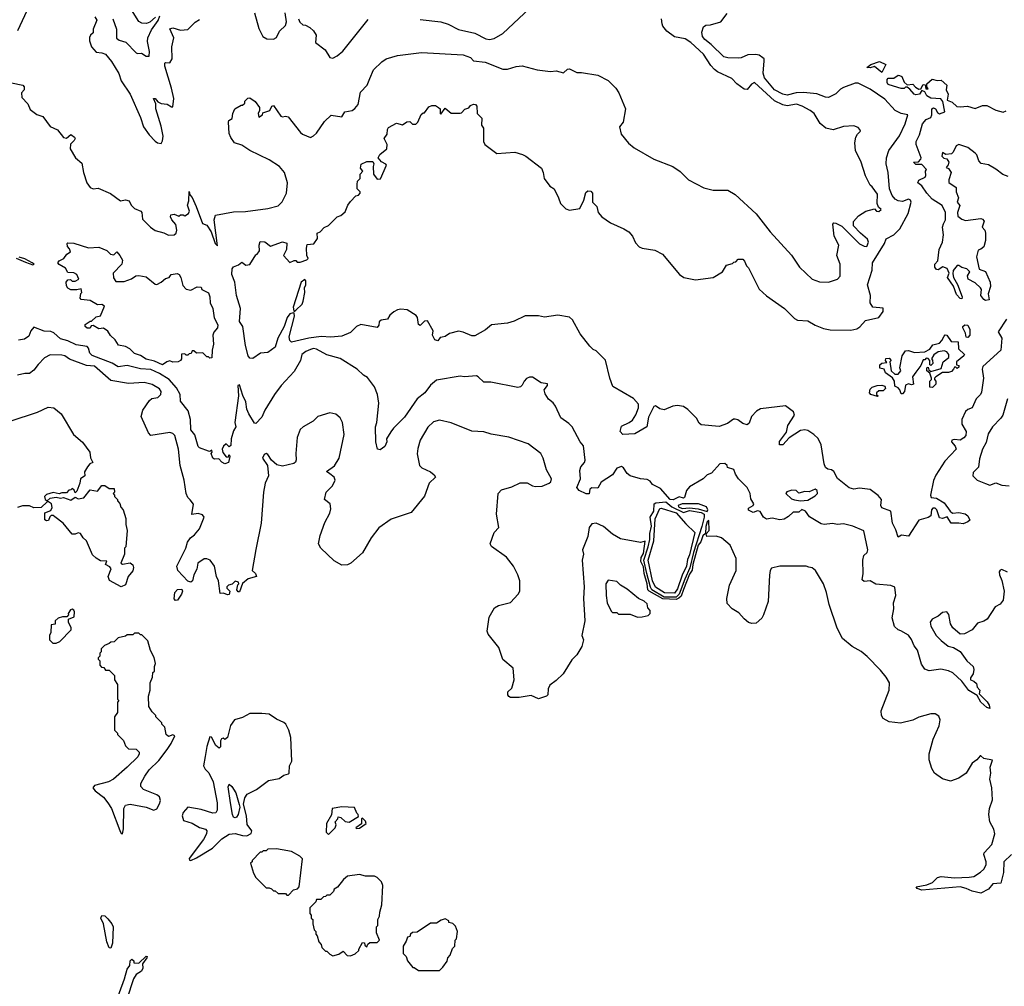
# Model space of a CAD drawing. Extents: x 2239805 to 2396427, y 665731 to 772158.
# Tile 299 of 326: x 2339409 to 2346062, y 748253 to 754789. Entities that reach past the tile are written whole.
import ezdxf

# ---------------------------------------------------------------- set-up
doc = ezdxf.new("R2010")
doc.units = 0

msp = doc.modelspace()

# ---------------------------------------------------------------- linework, layer by layer
at = {"layer": '0CON05XD'}
for points in [[(2339397.5, 754715), (2339476.5, 754885)], [(2340328, 754805), (2340287.9, 754772.1), (2340266.8, 754763.2), (2340235, 754765.2), (2340215, 754775.9), (2340154, 754874)], [(2342115, 754790.8), (2342254.3, 754774.3), (2342305, 754759.2), (2342375, 754722.2), (2342485, 754698), (2342558.3, 754658.3), (2342585, 754653.8), (2342615, 754662.5), (2342673.8, 754695), (2342855, 754864)], [(2339917.7, 754807.7), (2339930, 754785), (2339906.7, 754725), (2339905, 754700), (2339887, 754683), (2339881.7, 754668.3), (2339881.2, 754645), (2339894.1, 754604.1), (2339925, 754568), (2339965.4, 754565.4), (2339990, 754555), (2340030.6, 754505), (2340080, 754425), (2340094.5, 754375), (2340156, 754286), (2340226.5, 754126.5), (2340245.5, 754065), (2340285, 754010), (2340325, 753967.5), (2340340, 753955), (2340365, 753952.5), (2340375, 753970), (2340377.9, 754002.1), (2340365, 754068.8), (2340330, 754185), (2340329.5, 754219.5), (2340314, 754256), (2340325, 754256.2), (2340343.3, 754233.3), (2340365, 754221.2), (2340405, 754218), (2340435, 754200), (2340445, 754200), (2340450.8, 754255), (2340435.8, 754325.8), (2340390, 754475), (2340390, 754495), (2340395, 754500), (2340425, 754497.5), (2340440, 754525), (2340438, 754605), (2340451.2, 754665), (2340423.9, 754726.1), (2340445, 754733.8), (2340495, 754717.5), (2340545, 754722.5), (2340595, 754772.5), (2340625, 754790)], [(2340265, 754542), (2340285, 754542.5), (2340286.3, 754573.7), (2340272.3, 754642.3), (2340275.2, 754665), (2340299.5, 754720.5), (2340345, 754782.5), (2340355.8, 754815.8)], [(2340996.7, 754835), (2341025, 754730), (2341052.5, 754675), (2341078.3, 754658.3), (2341125, 754657.5), (2341145, 754667.5), (2341165, 754710), (2341205, 754750), (2341212.5, 754775), (2341203.3, 754835)], [(2345434.1, 753555.9), (2345428.5, 753568.5), (2345415, 753575.6), (2345375, 753558.9), (2345345, 753562.9), (2345324.6, 753575), (2345305, 753599.4), (2345287.1, 753645), (2345277.1, 753755), (2345264.6, 753815), (2345266.4, 753855), (2345282.2, 753905), (2345355, 754002.5), (2345391.9, 754085), (2345410, 754145), (2345365, 754154), (2345325, 754175.7), (2345255, 754250.5), (2345155, 754318.6), (2345075, 754358.8), (2345055, 754358.8), (2344975, 754329.2), (2344955, 754318), (2344925, 754287.5), (2344875, 754263.3), (2344855, 754263.8), (2344796.6, 754286.6), (2344705.5, 754295.5), (2344655, 754293.8), (2344595, 754278.7), (2344565.8, 754284.2), (2344509.2, 754315), (2344442.7, 754395), (2344432.7, 754427.3), (2344439.4, 754509.4), (2344438.8, 754525), (2344431.7, 754531.7), (2344405, 754548.6), (2344383.6, 754553.6), (2344328.6, 754551.4), (2344285, 754530.9), (2344265, 754528.5), (2344195, 754530), (2344166.8, 754536.8), (2344081.7, 754621.7), (2344038, 754655), (2344024, 754675), (2344018, 754705), (2344029.2, 754740.8), (2344045, 754750.6), (2344076.6, 754753.4), (2344146.2, 754775), (2344189.5, 754830.5)], [(2340038.5, 754795), (2340063.5, 754725), (2340064.4, 754664.4), (2340081.2, 754651.2), (2340126.9, 754636.9), (2340195.7, 754565.7), (2340205, 754560), (2340231.7, 754561.7), (2340265, 754542)], [(2341293.3, 754795), (2341301.7, 754771.7), (2341323, 754753), (2341341.7, 754751.7), (2341370, 754735), (2341393.6, 754713.6), (2341412.5, 754685), (2341407.5, 754635), (2341473.8, 754585), (2341505, 754532.5), (2341525, 754527.5), (2341555, 754543.3), (2341593.9, 754576.1), (2341765, 754790)], [(2344913.8, 753326.2), (2344903.8, 753406.2), (2344910, 753415), (2344925, 753414), (2344965, 753392.9), (2345084.2, 753274.2), (2345115, 753257.1), (2345134.4, 753255.6), (2345144.4, 753285), (2345138.6, 753305), (2345090, 753345), (2345044.2, 753394.2), (2345042.5, 753425), (2345078.3, 753461.7), (2345126.1, 753493.9), (2345185, 753510), (2345200, 753495), (2345215, 753492.5), (2345230, 753505), (2345211.7, 753521.7), (2345202.5, 753545), (2345205, 753610), (2345169.3, 753659.3), (2345155, 753670), (2345123.6, 753733.6), (2345096.2, 753825), (2345056.7, 753905), (2345053.3, 753955), (2345060, 753995), (2345070, 754015), (2345090, 754035), (2345087, 754047), (2345075, 754060), (2345045, 754070), (2344975, 754067.5), (2344905, 754043.8), (2344855.9, 754055.9), (2344817.9, 754087.9), (2344776.7, 754155), (2344750, 754175), (2344696, 754205), (2344657.7, 754217.7), (2344595, 754206.2), (2344565, 754212.9), (2344510.5, 754240.5), (2344375, 754363.3), (2344355, 754353.3), (2344325, 754317.5), (2344305, 754320), (2344256.2, 754355), (2344220.9, 754390.9), (2344125, 754435.8), (2344105, 754450.8), (2344079.4, 754479.4), (2344030.8, 754555), (2343945, 754635.5), (2343905, 754659.4), (2343835, 754673.1), (2343781.5, 754711.5), (2343755.8, 754745), (2343750.9, 754760.9), (2343746, 754795)], [(2339355, 754362.5), (2339430, 754345), (2339440, 754335), (2339440, 754315), (2339422.5, 754295), (2339423, 754263), (2339465, 754220), (2339480.7, 754180.7), (2339525, 754148.8), (2339565, 754133.3), (2339615, 754067.5), (2339663.9, 754043.9), (2339705, 753992.5), (2339725, 753987.5), (2339755, 754012.5), (2339780, 753995), (2339783.3, 753985), (2339778.3, 753971.7), (2339753.6, 753946.4), (2339751.2, 753915), (2339787.5, 753855), (2339829.5, 753819.5), (2339840, 753755), (2339862.5, 753685), (2339886.7, 753655), (2339905, 753644.2), (2339939.3, 753649.3), (2340023.6, 753613.6), (2340090, 753565), (2340125, 753570), (2340150, 753565), (2340162.5, 753535), (2340185, 753512.5), (2340228.8, 753495), (2340235.8, 753485), (2340240.3, 753440.3), (2340294, 753385), (2340325, 753363.5), (2340383.3, 753346.7), (2340415, 753331.1), (2340452.5, 753335), (2340467.1, 753345), (2340470.6, 753365), (2340464.1, 753404.1), (2340437.5, 753435), (2340427.5, 753455), (2340430.7, 753469.3), (2340453, 753473), (2340485, 753460), (2340495, 753470), (2340515, 753470), (2340525, 753462.5), (2340550.7, 753479.3), (2340556.2, 753495), (2340543.3, 753535), (2340553.1, 753565), (2340555, 753626.7), (2340560, 753605), (2340575.6, 753585.6), (2340602.9, 753525), (2340645, 753410), (2340675, 753400), (2340703.6, 753353.6), (2340730, 753275), (2340745, 753260), (2340723.1, 753435), (2340733.1, 753466.9), (2340855, 753490), (2340935, 753491.2), (2341085, 753511.2), (2341155, 753530.8), (2341183.4, 753556.6), (2341212.9, 753615), (2341219.4, 753685), (2341199.2, 753755), (2341163.8, 753795), (2341095, 753841.2), (2340965, 753903.3), (2340911.2, 753941.2), (2340861.2, 753955), (2340835, 753992.5), (2340825, 754020), (2340820, 754095), (2340822.5, 754107.5), (2340845, 754120), (2340850, 754155), (2340863.6, 754186.4), (2340905, 754210), (2340915, 754210), (2340930, 754225), (2340931.7, 754238.3), (2340951.7, 754258.3), (2340965, 754260), (2341000, 754235), (2341030, 754195), (2341030, 754175), (2341020, 754155), (2341025, 754130), (2341050, 754145), (2341051.7, 754158.3), (2341100, 754175), (2341112.5, 754205), (2341125, 754207.5), (2341175, 754137.5), (2341185, 754132.5), (2341205, 754137.5), (2341223, 754133), (2341307, 754027), (2341320, 754015), (2341375, 753992.5), (2341395, 754002.5), (2341415, 754022.5), (2341469.5, 754100.5), (2341515, 754142.5), (2341587, 754133), (2341607.5, 754165), (2341655, 754175.8), (2341675, 754188), (2341695.7, 754215), (2341712.1, 754297.9), (2341758, 754345), (2341775, 754390), (2341801.2, 754448.8), (2341856.1, 754503.9), (2341885, 754523.3), (2341962.9, 754547.1), (2342125, 754566.9), (2342405, 754550.8), (2342455, 754532.5), (2342475, 754510), (2342555, 754502.5), (2342675, 754453.8), (2342706.1, 754453.9), (2342765, 754472.5), (2342805, 754477.5), (2342905, 754450), (2342995, 754437.5), (2343035, 754442.5), (2343085, 754430), (2343110, 754455), (2343125, 754457.5), (2343175, 754432.5), (2343205, 754432.5), (2343315, 754413.3), (2343385, 754377.5), (2343437.5, 754325), (2343457.5, 754295), (2343502.5, 754185), (2343487.5, 754095), (2343463.3, 754065), (2343474, 754015), (2343522.8, 753952.8), (2343562.3, 753922.3), (2343695, 753845.6), (2343822.5, 753795), (2343871.7, 753761.7), (2343927.5, 753705), (2344032.3, 753652.3), (2344095, 753636.7), (2344195, 753636.7), (2344245, 753606.7), (2344385, 753476.7), (2344481.2, 753355), (2344625, 753196.7), (2344678.8, 753115), (2344765, 753033.8), (2344813, 753017), (2344875, 753013.8), (2344935, 753033.8), (2344953.8, 753055), (2344953.9, 753135), (2344930, 753195), (2344944.2, 753265), (2344913.8, 753326.2)], [(2345235, 754432.5), (2345185, 754472.5), (2345155, 754463.8), (2345132.5, 754465), (2345160, 754485), (2345220, 754505), (2345262.5, 754485), (2345235, 754432.5)], [(2346088.3, 753728.3), (2346051.7, 753741.7), (2346005, 753778), (2345955, 753806.7), (2345906.4, 753816.4), (2345890, 753835), (2345876.7, 753875), (2345865, 753886.7), (2345816.7, 753925), (2345755, 753944), (2345736.2, 753935), (2345716.6, 753893.4), (2345705, 753882), (2345667, 753877), (2345645, 753890), (2345640, 753865), (2345653, 753853), (2345675, 753847.5), (2345686.7, 753825), (2345683.6, 753806.4), (2345670, 753790), (2345685, 753782.5), (2345703.3, 753755), (2345687.5, 753705), (2345688.3, 753688.3), (2345736.2, 753655), (2345736.2, 753625), (2345752.5, 753585), (2345743.3, 753555), (2345763, 753533), (2345746.2, 753485), (2345749.3, 753459.3), (2345775, 753440), (2345800.7, 753430.7), (2345903.6, 753443.6), (2345915, 753440), (2345925.8, 753425.8), (2345912.5, 753385), (2345930, 753365), (2345936.1, 753346.1), (2345936.2, 753295), (2345925, 753253.3), (2345905, 753236.7), (2345885, 753230), (2345873.8, 753185), (2345893, 753103), (2345936.4, 753086.4), (2345966.2, 753015), (2345970, 752985), (2345953.3, 752935), (2345960, 752895), (2345935, 752890), (2345925, 752897.5), (2345903.3, 752925), (2345907.5, 752965), (2345902.5, 752975), (2345865, 753010), (2345817.5, 753035), (2345813, 753057), (2345830, 753085), (2345810, 753105), (2345775, 753112.5), (2345755, 753127.5), (2345743, 753127), (2345718, 753092), (2345715, 753070), (2345720, 753045), (2345747.3, 752997.3), (2345776.7, 752915), (2345775, 752902.5), (2345765, 752903.3), (2345740.3, 752930.3), (2345718.1, 752988.1), (2345678.8, 753045), (2345690, 753075), (2345675.8, 753105.8), (2345647, 753117), (2345615, 753097.5), (2345605, 753100), (2345592.5, 753115), (2345592.5, 753135), (2345612.5, 753157.5), (2345622.9, 753235), (2345645.8, 753285), (2345650.8, 753335), (2345644, 753385), (2345650.5, 753409.5), (2345666.2, 753435), (2345664.2, 753484.2), (2345643, 753533), (2345575, 753576.2), (2345538.8, 753615), (2345505.9, 753665.9), (2345478.8, 753685), (2345485, 753703.3), (2345527.5, 753725), (2345532.5, 753735), (2345530, 753765), (2345537.5, 753775), (2345505, 753810), (2345465, 753810), (2345450, 753825), (2345481.7, 753828.3), (2345497.5, 753845), (2345500, 753855), (2345467.5, 753945), (2345466.7, 753965), (2345488.8, 754011.2), (2345510, 754085), (2345535, 754113.3), (2345565, 754127.5), (2345573.6, 754146.4), (2345573.8, 754185), (2345585, 754192.5), (2345597.5, 754185), (2345610.7, 754160.7), (2345625, 754152.5), (2345660, 754165), (2345646.7, 754235), (2345633.8, 754253.8), (2345565, 754258.8), (2345540, 754275), (2345525, 754300), (2345505, 754310), (2345490, 754285), (2345465, 754280.8), (2345453.8, 754285), (2345425, 754320), (2345405, 754332.5), (2345395, 754332.5), (2345385, 754323.3), (2345365, 754323.8), (2345285, 754348.8), (2345275, 754353.8), (2345271.2, 754365), (2345270, 754385), (2345277.5, 754392.5), (2345316.1, 754393.9), (2345345, 754413.3), (2345355, 754412), (2345370, 754405), (2345385.9, 754365.9), (2345405, 754347.5), (2345445, 754353.3), (2345462, 754332), (2345485, 754320), (2345498.3, 754321.7), (2345515, 754350), (2345528.3, 754348.3), (2345531.7, 754321.7), (2345548.3, 754321.7), (2345540, 754335), (2345540, 754355), (2345575, 754387.5), (2345608.3, 754378.3), (2345635, 754380), (2345673.3, 754345), (2345670, 754315), (2345683.3, 754285), (2345677.5, 754245), (2345710.7, 754230.7), (2345742.3, 754202.3), (2345765, 754198.8), (2345813.9, 754203.9), (2345865, 754187.5), (2345915, 754207.5), (2345945, 754207.5), (2346005, 754176.7), (2346055, 754163.8), (2346075, 754172.5)], [(2346076.7, 752763.3), (2346021.4, 752678.6), (2346045.4, 752635.4), (2346039.2, 752555), (2345917.1, 752445), (2345912.5, 752425), (2345922.9, 752365), (2345908.6, 752271.4), (2345900.6, 752255), (2345871.5, 752225), (2345845.3, 752164.7), (2345815, 752152.9), (2345799.9, 752140.1), (2345774.8, 752085.2), (2345775.5, 752055), (2345804.5, 752005), (2345802, 751978), (2345788.8, 751961.2), (2345765, 751946.9), (2345725, 751950), (2345708, 751945), (2345705.8, 751935), (2345731.2, 751905), (2345736.7, 751885), (2345661.2, 751805), (2345600.9, 751709.1), (2345585, 751672.5), (2345564.3, 751575), (2345569.3, 751559.3), (2345605, 751553.3), (2345655, 751522), (2345696.1, 751466.1), (2345713, 751453), (2345755, 751456.2), (2345797.3, 751447.3), (2345816.7, 751435), (2345830, 751405), (2345816.4, 751393.6), (2345785, 751381.2), (2345755, 751383.8), (2345704.3, 751384.3), (2345676.4, 751426.4), (2345645, 751416.7), (2345625, 751420), (2345606, 751475), (2345595, 751485.8), (2345580, 751485), (2345570, 751475), (2345565.8, 751434.2), (2345547.3, 751422.7), (2345485, 751404), (2345415, 751296.7), (2345367, 751303), (2345345, 751290), (2345329.5, 751339.5), (2345306.7, 751385), (2345296.7, 751465), (2345235, 751487.5), (2345228.8, 751505), (2345233.3, 751545), (2345211.2, 751571.2), (2345155, 751612), (2345085, 751620.8), (2345045, 751613.8), (2345015, 751622.5), (2344935, 751686.7), (2344911.2, 751735), (2344895, 751745.7), (2344869.2, 751749.2), (2344855, 751760), (2344845.8, 751785), (2344825.7, 751915), (2344805, 751956), (2344775, 751984.2), (2344735, 752011.2), (2344715, 752016.2), (2344685, 752011.2), (2344608, 751962), (2344565, 751914), (2344544.2, 751914.2), (2344544.1, 751935.9), (2344590.7, 751999.3), (2344600.8, 752045), (2344644.2, 752115), (2344637.2, 752137.2), (2344585, 752178.1), (2344415, 752158), (2344388.7, 752141.3), (2344353.6, 752106.4), (2344338.3, 752061.7), (2344325, 752050), (2344295, 752058), (2344262.8, 752082.8), (2344245, 752088.9), (2344233, 752087), (2344192.4, 752057.6), (2344135, 752038), (2344015, 752050), (2344000.9, 752060.9), (2343982, 752095), (2343925, 752154), (2343895, 752174.2), (2343855, 752180.6), (2343822.5, 752175), (2343765, 752152), (2343735, 752158), (2343705, 752177.5), (2343695, 752172.5), (2343657.9, 752102.1), (2343646.2, 752035), (2343565, 751988.8), (2343485, 751983.3), (2343467.5, 752005), (2343475, 752040), (2343527.5, 752065), (2343549.5, 752080.5), (2343572.7, 752117.3), (2343590, 752165), (2343589.7, 752189.7), (2343557.1, 752227.1), (2343418.3, 752308.3), (2343397.1, 752365), (2343366.7, 752486.7), (2343305, 752550), (2343285, 752558.8), (2343260.9, 752580.9), (2343197.5, 752665), (2343145, 752758.8), (2343125, 752777.1), (2343045, 752790.6), (2342955, 752778), (2342915, 752787.1), (2342825, 752786.4), (2342749.7, 752750.3), (2342705, 752736.5), (2342597.5, 752725), (2342557.2, 752692.8), (2342485, 752651.2), (2342465, 752651.2), (2342407, 752677), (2342375, 752682), (2342312.7, 752667.3), (2342285, 752646.7), (2342265, 752642.5), (2342250.7, 752639.3), (2342235, 752617.5), (2342215, 752623.3), (2342198.8, 752655), (2342202.5, 752685), (2342165, 752752.5), (2342145, 752750), (2342115, 752721.2), (2342105, 752727.5), (2342098, 752775), (2342088.1, 752788.1), (2342026.9, 752826.9), (2341985, 752830.5), (2341962.6, 752827.4), (2341936.4, 752813.6), (2341909.4, 752790.6), (2341895, 752763.8), (2341851.7, 752758.3), (2341837.5, 752745), (2341836.4, 752723.6), (2341825, 752707.5), (2341715, 752728.8), (2341685, 752713.8), (2341645, 752674.4), (2341585, 752650), (2341512.4, 752642.4), (2341445.8, 752645.8), (2341363.5, 752636.5), (2341245, 752607.5), (2341235, 752620), (2341231.2, 752645), (2341266.9, 752785), (2341263.6, 752803.6), (2341257, 752807), (2341235, 752800.8), (2341215.8, 752775), (2341195.5, 752714.5), (2341154.5, 752635.5), (2341135.4, 752574.6), (2341085, 752538.8), (2341036.4, 752533.6), (2340985, 752498.8), (2340965, 752501.2), (2340954.3, 752515), (2340934.5, 752585), (2340918.1, 752715), (2340895, 752747.5), (2340900.9, 752835), (2340874.7, 752925), (2340863.3, 753013.3), (2340843.8, 753065), (2340846.2, 753105), (2340855, 753116.7), (2340888.8, 753131.2), (2340910.7, 753149.3), (2340938.3, 753128.3), (2340965, 753132.5), (2341005, 753200), (2341015, 753202.5), (2341030, 753225), (2341027.5, 753265), (2341035, 753290), (2341065, 753286.7), (2341105, 753256.7), (2341185, 753286.2), (2341215, 753277.5), (2341211.2, 753235), (2341192.5, 753195), (2341235, 753147.5), (2341265, 753160), (2341275, 753160), (2341285, 753150), (2341305, 753150), (2341350, 753165), (2341357.5, 753175), (2341350, 753195), (2341346.7, 753245), (2341351.7, 753268.3), (2341396.4, 753273.6), (2341421.7, 753308.3), (2341420, 753345), (2341440, 753355), (2341466.4, 753383.6), (2341495, 753397.5), (2341553.9, 753456.1), (2341580, 753465), (2341609.3, 753490.7), (2341627.5, 753535), (2341645, 753560), (2341681.7, 753598.3), (2341698.3, 753601.7), (2341710, 753615), (2341710, 753625), (2341690, 753645), (2341690, 753675), (2341693, 753697), (2341710, 753715), (2341710, 753745), (2341727.5, 753765), (2341712.5, 753785), (2341717, 753813), (2341755, 753830), (2341795, 753830), (2341802.5, 753815), (2341797.5, 753795), (2341800, 753745), (2341825, 753710), (2341848.3, 753711.7), (2341887.5, 753805), (2341883, 753813), (2341855, 753827.5), (2341832.5, 753855), (2341843.6, 753876.4), (2341890, 753915), (2341892.5, 753945), (2341872.5, 753985), (2341892.5, 754015), (2341893.6, 754046.4), (2341900.7, 754059.3), (2341955, 754090), (2341995, 754077.5), (2342025, 754097.5), (2342045, 754100), (2342063, 754083), (2342087, 754083), (2342100, 754095), (2342121.7, 754148.3), (2342135, 754160), (2342145, 754160), (2342175, 754200), (2342195, 754207.5), (2342219.3, 754209.3), (2342240, 754195), (2342250, 754185), (2342250, 754155), (2342255, 754150), (2342285, 754190), (2342325, 754157.5), (2342385, 754157.5), (2342395, 754160), (2342416.4, 754183.6), (2342445, 754192.5), (2342455, 754207.5), (2342475, 754216.7), (2342490, 754215), (2342497.5, 754205), (2342500, 754155), (2342533, 754123), (2342530, 754075), (2342542.5, 754055), (2342543.3, 753965), (2342553.3, 753945), (2342632.5, 753885), (2342755, 753892.2), (2342807.6, 753877.6), (2342828.8, 753865), (2342934.2, 753784.2), (2342946.7, 753755), (2342952.5, 753715), (2342992.3, 753662.3), (2343020, 753645), (2343051.2, 753585), (2343064.2, 753545), (2343099.7, 753509.7), (2343125, 753500), (2343195, 753512.5), (2343221.7, 753568.3), (2343235, 753620), (2343248.3, 753631.7), (2343268.3, 753628.3), (2343280, 753615), (2343280, 753555), (2343310, 753525), (2343317.5, 753485), (2343342.5, 753455), (2343402.5, 753415), (2343492.5, 753375), (2343525, 753353.3), (2343550, 753325), (2343569.7, 753279.7), (2343595, 753253.8), (2343615, 753244), (2343700.5, 753230.5), (2343753.6, 753203.6), (2343866.7, 753065), (2343897.5, 753045), (2343975, 753030), (2344095, 753046.7), (2344157.5, 753085), (2344185, 753130), (2344225, 753140), (2344235, 753150), (2344248.3, 753151.7), (2344265, 753170), (2344295, 753170), (2344307, 753157), (2344320, 753125), (2344335, 753110), (2344405, 752967.5), (2344455, 752922.5), (2344577.5, 752835), (2344645, 752767.5), (2344665, 752757.5), (2344735, 752753.3), (2344785, 752724), (2344841.7, 752701.7), (2344885, 752692.5), (2345025, 752690), (2345065, 752698.8), (2345087, 752713), (2345125.6, 752754.4), (2345215, 752775.8), (2345243.8, 752815), (2345245, 752837.5), (2345174.1, 752844.1), (2345156.2, 752875), (2345159.2, 752925), (2345138.1, 752995), (2345169.4, 753095), (2345171.2, 753145), (2345252, 753275), (2345265, 753306.7), (2345316.8, 753333.2), (2345356, 753375), (2345412, 753478), (2345434.1, 753555.9)], [(2340375, 752454.3), (2340320, 752480), (2340265, 752494.6), (2340225, 752519.2), (2340185, 752532.5), (2340153.1, 752563.1), (2340125, 752578.8), (2340077.7, 752587.7), (2340053.8, 752625), (2340022.7, 752652.7), (2340005, 752683.3), (2339975, 752702.5), (2339945, 752697.5), (2339905, 752720), (2339891.7, 752718.3), (2339885, 752702.5), (2339865, 752702.5), (2339852.5, 752715), (2339851.7, 752728.3), (2339885, 752750), (2339895, 752750), (2339925, 752780), (2339955, 752787.5), (2339981.7, 752851.7), (2339965, 752862.5), (2339935, 752860), (2339885, 752890), (2339825, 752897.5), (2339817.5, 752905), (2339823, 752937), (2339830, 752945), (2339825, 752970), (2339795, 752962.5), (2339755, 752962.5), (2339733.6, 752973.6), (2339725, 752990), (2339723.8, 753015), (2339735, 753030), (2339751.7, 753031.7), (2339765, 753020), (2339785, 753020), (2339810, 753035), (2339796.1, 753066.1), (2339775, 753076.7), (2339735, 753080), (2339718, 753108), (2339675, 753133.8), (2339667.5, 753145), (2339675, 753157.5), (2339706.7, 753173.3), (2339727, 753203), (2339751.7, 753218.3), (2339745, 753240), (2339732.5, 753255), (2339730, 753275), (2339735, 753280), (2339775, 753276.7), (2339873.6, 753246.4), (2339945, 753251.2), (2339998.3, 753228.3), (2340023, 753203), (2340045, 753200), (2340065, 753220), (2340086.7, 753195), (2340103, 753163), (2340100, 753135), (2340040, 753075), (2340043, 753043), (2340058.3, 753018.3), (2340115, 753017.5), (2340165, 753036.7), (2340195, 753056.2), (2340215, 753058.8), (2340265, 753050), (2340325, 753000), (2340335, 752997.5), (2340365, 753013.3), (2340395, 753040), (2340420, 753045), (2340433.3, 753066.7), (2340473.6, 753073.6), (2340486.7, 753065), (2340498.8, 753045), (2340511.7, 752991.7), (2340535, 752967.5), (2340565, 752960), (2340608.3, 752981.7), (2340635, 752980), (2340640, 752965), (2340685, 752942.5), (2340694.2, 752915), (2340697.5, 752875), (2340715, 752836.7), (2340722.8, 752772.8), (2340747.8, 752725), (2340745, 752706.2), (2340720.8, 752675), (2340714, 752655), (2340720, 752595), (2340710, 752555), (2340708.3, 752501.7), (2340695, 752500), (2340685, 752510), (2340675, 752510), (2340647, 752537), (2340603.6, 752533.6), (2340585, 752550), (2340575, 752550), (2340568.3, 752531.7), (2340555, 752530), (2340545, 752520), (2340535, 752520), (2340525, 752530), (2340501.7, 752528.3), (2340502.5, 752495), (2340496.4, 752483.6), (2340480, 752475), (2340443.9, 752473.9), (2340425, 752482.5), (2340403.9, 752476.1), (2340375, 752454.3)], [(2339386.4, 753176.4), (2339449.1, 753149.1), (2339498.3, 753131.7), (2339506.7, 753135), (2339493.3, 753145), (2339445, 753171.4), (2339405, 753182.5)], [(2341265, 752816.7), (2341275, 752823.8), (2341317.5, 752865), (2341325.8, 752885), (2341336.2, 752945), (2341333.3, 752975), (2341343, 752997), (2341343, 753023), (2341335, 753032.5), (2341311.2, 753015), (2341256.9, 752845), (2341261.2, 752821.2), (2341265, 752816.7)], [(2345793.8, 750636.2), (2345764.6, 750634.6), (2345715, 750678), (2345698.1, 750705), (2345687, 750767), (2345674.1, 750784.1), (2345645, 750780), (2345615, 750755.6), (2345575.7, 750735), (2345562.5, 750715), (2345565, 750687.5), (2345601.2, 750625), (2345635, 750591.2), (2345684.1, 750554.1), (2345720, 750545), (2345765, 750517.5), (2345810, 750455), (2345852.5, 750415), (2345857.5, 750395), (2345852.5, 750365), (2345835, 750340), (2345833.3, 750325), (2345857, 750317), (2345875, 750300), (2345880, 750275), (2345897.5, 750255), (2345891.7, 750231.7), (2345947.3, 750177.3), (2345961.2, 750155), (2345965, 750132.5), (2345945, 750138.8), (2345904.1, 750174.1), (2345880, 750220), (2345822.3, 750252.3), (2345775.9, 750315.9), (2345715, 750373.3), (2345685, 750386.7), (2345633, 750397), (2345555, 750386.2), (2345525, 750396.7), (2345502.2, 750432.2), (2345475.8, 750525), (2345454, 750555), (2345435, 750597.5), (2345415, 750626.7), (2345362.5, 750657.5), (2345345, 750663.8), (2345320, 750685), (2345304, 750745), (2345316, 750805), (2345314, 750845), (2345330, 750895), (2345321.7, 750951.7), (2345295, 750964.2), (2345195, 750971.9), (2345155, 750994), (2345115, 750991.2), (2345102.5, 751002.5), (2345108.6, 751045), (2345106, 751135), (2345114.1, 751165.9), (2345135, 751186.7), (2345140.8, 751205), (2345113, 751333), (2345040, 751365), (2344975, 751380), (2344935, 751375.6), (2344901.7, 751381.7), (2344845, 751375.7), (2344825, 751379.2), (2344747, 751427), (2344720, 751465), (2344695, 751477.5), (2344675, 751460), (2344635, 751460), (2344605, 751430), (2344575, 751411.2), (2344545, 751406.7), (2344495, 751417.5), (2344455, 751412.5), (2344436.1, 751426.1), (2344412.7, 751462.7), (2344395, 751468), (2344365, 751456.7), (2344335, 751472.5), (2344334.2, 751485.8), (2344365, 751503.3), (2344370, 751515), (2344349.3, 751549.3), (2344344.5, 751585), (2344325.8, 751625.8), (2344266.2, 751685), (2344246.7, 751715), (2344235, 751747.5), (2344191.7, 751761.7), (2344190, 751775), (2344173, 751787), (2344140, 751785), (2344085, 751722.5), (2344055, 751712.5), (2344026.6, 751683.4), (2343935, 751630.8), (2343915.5, 751605), (2343902, 751558), (2343895, 751554), (2343865, 751563.3), (2343825, 751541.8), (2343804.6, 751544.6), (2343738.6, 751618.6), (2343686.4, 751646.4), (2343669.4, 751669.4), (2343649.7, 751679.7), (2343605, 751684.4), (2343533.3, 751705), (2343515, 751720), (2343489.4, 751759.4), (2343475, 751768), (2343445, 751757.5), (2343415, 751712), (2343337.6, 751662.4), (2343315, 751620.8), (2343275, 751623.3), (2343261.4, 751615), (2343256.5, 751583.5), (2343237, 751583), (2343190, 751605), (2343174.6, 751625), (2343199.5, 751685), (2343195, 751740), (2343200.6, 751765), (2343225.2, 751794.8), (2343230.1, 751809.9), (2343218.3, 751908.3), (2343196.7, 751935), (2343142.5, 752035), (2343119.3, 752059.3), (2343065, 752097.5), (2343030, 752175), (2343015, 752197.5), (2342983.6, 752223.6), (2342959.3, 752259.3), (2342953.6, 752286.4), (2342976.7, 752315), (2342975, 752327.5), (2342934, 752334), (2342875, 752372), (2342855, 752372), (2342835, 752362.5), (2342817.5, 752345), (2342805, 752316.7), (2342793.9, 752306.1), (2342775, 752302), (2342593, 752337), (2342545, 752338.8), (2342507.5, 752375), (2342495, 752380), (2342415, 752373.8), (2342385, 752378.8), (2342225, 752352), (2342185, 752318), (2342148, 752265), (2342095.7, 752224.3), (2342008.8, 752101.2), (2341934.1, 752025.9), (2341918, 752002), (2341887.5, 751955), (2341890, 751935), (2341876.8, 751903.2), (2341845, 751880), (2341827.5, 751885), (2341816.7, 751935), (2341813.3, 752035), (2341823.3, 752065), (2341836.7, 752195), (2341826.7, 752255), (2341806.1, 752306.1), (2341759.5, 752369.5), (2341732.5, 752385), (2341690, 752425), (2341575, 752498), (2341485, 752522.5), (2341415, 752562.2), (2341395, 752564.5), (2341375, 752558.5), (2341342.9, 752545), (2341315.6, 752525), (2341305.8, 752485), (2341265, 752409.2), (2341175.5, 752314.5), (2341130.8, 752255), (2341065, 752148), (2341045, 752101.2), (2341005, 752057.5), (2340995, 752060), (2340956.7, 752125), (2340943.8, 752155), (2340936.7, 752205), (2340917.7, 752247.7), (2340895, 752320), (2340882.5, 752315), (2340888.8, 752245), (2340863.3, 752065), (2340870, 752035), (2340855, 752010), (2340837.5, 751955), (2340835, 751910), (2340825, 751900), (2340805, 751920), (2340787.5, 751905), (2340777.5, 751885), (2340781.7, 751861.7), (2340805, 751832.5), (2340818.3, 751831.7), (2340825, 751850), (2340830, 751835), (2340820, 751795), (2340795, 751786.7), (2340775, 751796.7), (2340755, 751820), (2340725, 751817.5), (2340714.1, 751824.1), (2340702.5, 751855), (2340710, 751865), (2340708.3, 751878.3), (2340695, 751870), (2340685, 751872.5), (2340625, 751893.8), (2340615, 751903.3), (2340592.6, 751982.6), (2340565.4, 752015.4), (2340563.8, 752085), (2340547.5, 752145), (2340495, 752210), (2340494.2, 752255), (2340468.7, 752298.7), (2340419.5, 752355), (2340355, 752396.5), (2340295, 752423.3), (2340225, 752428.2), (2340135, 752451.3), (2340075, 752441.4), (2340033.6, 752466.4), (2339898.4, 752518.4), (2339882.8, 752535), (2339875, 752568), (2339865, 752579.5), (2339791.3, 752591.3), (2339735, 752618.4), (2339685, 752630.5), (2339640.6, 752670.6), (2339619.8, 752679.8), (2339575, 752681.9), (2339505, 752708.8), (2339484.2, 752685), (2339471.7, 752648.3), (2339440.9, 752629.1), (2339402, 752622)], [(2345815, 752640), (2345805, 752642.5), (2345800, 752670), (2345781.2, 752705), (2345781.2, 752715), (2345795, 752725.5), (2345815, 752722.5), (2345830, 752695), (2345830, 752655), (2345815, 752640)], [(2345375, 752260), (2345365, 752260), (2345357, 752287), (2345345, 752300), (2345321.7, 752311.7), (2345320, 752345), (2345306.7, 752366.7), (2345260.7, 752400.7), (2345250, 752425), (2345221.7, 752431.7), (2345222.5, 752455), (2345235, 752467.5), (2345268.3, 752471.7), (2345260, 752485), (2345261.7, 752498.3), (2345285, 752500), (2345297.5, 752485), (2345290, 752475), (2345297.5, 752415), (2345323, 752393), (2345345, 752392.5), (2345362.5, 752415), (2345357.5, 752435), (2345373, 752517), (2345395, 752550), (2345415, 752552.5), (2345455, 752537.5), (2345525, 752542.5), (2345559.3, 752560.7), (2345579.3, 752590.7), (2345625, 752602.5), (2345640.7, 752619.3), (2345655, 752650), (2345663, 752657), (2345675, 752656.7), (2345703.8, 752613.8), (2345750, 752610), (2345752.5, 752562.5), (2345792.5, 752525), (2345790, 752515), (2345740, 752475), (2345740, 752455), (2345755, 752450), (2345755, 752440), (2345745, 752430), (2345735, 752440), (2345725, 752440), (2345720, 752425), (2345705, 752410), (2345685, 752403.3), (2345645, 752402.5), (2345600, 752375), (2345590, 752365), (2345590, 752355), (2345600, 752345), (2345600, 752325), (2345577, 752303), (2345560, 752305), (2345560, 752345), (2345570, 752355), (2345570, 752365), (2345558.3, 752398.3), (2345540, 752415), (2345540, 752435), (2345548.3, 752438.3), (2345551.7, 752421.7), (2345565, 752410), (2345635, 752430), (2345650, 752475), (2345687.5, 752505), (2345686.7, 752525), (2345675, 752542.5), (2345655, 752548.8), (2345615, 752542.5), (2345587, 752523), (2345570, 752495), (2345577, 752487), (2345580, 752465), (2345565, 752450), (2345560, 752455), (2345560, 752485), (2345548.3, 752498.3), (2345535, 752500), (2345525, 752490), (2345515, 752490), (2345498.3, 752451.7), (2345464.1, 752405.9), (2345442.5, 752375), (2345450, 752325), (2345435, 752320), (2345415, 752327.5), (2345395, 752317.5), (2345387.5, 752275), (2345375, 752260)], [(2345554.4, 749824.4), (2345581.9, 749925), (2345622.5, 750015), (2345628, 750055), (2345620.5, 750080.5), (2345595, 750096.7), (2345565, 750096.2), (2345485, 750072), (2345445, 750052.5), (2345361.7, 750031.7), (2345285, 750041.9), (2345244, 750065), (2345232.5, 750085), (2345230, 750115), (2345285.6, 750255), (2345285.9, 750305.9), (2345264.1, 750344.1), (2345225, 750390), (2345135, 750482.5), (2345095, 750517.5), (2345035, 750550), (2344970, 750605), (2344933.3, 750675), (2344878.8, 750835), (2344861.2, 750915), (2344840, 750975), (2344787.5, 751065), (2344763.6, 751083.6), (2344742.5, 751087.5), (2344723.6, 751093.6), (2344545, 751093.8), (2344490.5, 751079.5), (2344480, 751065), (2344476.4, 751033.6), (2344466.2, 750855), (2344436.2, 750765), (2344425, 750743.3), (2344385, 750708.8), (2344356.4, 750706.4), (2344334.1, 750714.1), (2344305, 750737.5), (2344269.5, 750779.5), (2344222.5, 750805), (2344190.5, 750840.5), (2344188, 750875), (2344206.2, 750965), (2344250, 751065), (2344250, 751145), (2344210, 751235), (2344152.5, 751285), (2344115, 751296.7), (2344052.5, 751295), (2344048.3, 751311.7), (2344068, 751335), (2344065, 751402.5), (2344055, 751393.8), (2344045, 751362.5), (2344042.5, 751315), (2344025, 751298.8), (2344011, 751259), (2343995, 751236), (2343957.6, 751105), (2343953.5, 751066.5), (2343935, 751039.1), (2343894.2, 750935.8), (2343878, 750892), (2343863.5, 750876.5), (2343845, 750869.2), (2343755, 750873), (2343663.9, 750923.9), (2343654.6, 750935), (2343650.1, 750975), (2343629.2, 751045), (2343625, 751090.3), (2343606.2, 751125), (2343608.2, 751151.8), (2343625, 751180), (2343635, 751262.5), (2343605, 751253.3), (2343468.3, 751278.3), (2343415, 751310), (2343355, 751362.5), (2343305, 751385.8), (2343275, 751379.2), (2343257.1, 751355), (2343248.6, 751295), (2343212, 751205), (2343218, 751175), (2343210.8, 751135), (2343224, 750955), (2343218, 750875), (2343227.5, 750725), (2343208.8, 750625), (2343220, 750595), (2343208.6, 750551.4), (2343174.4, 750495), (2343139.8, 750460.2), (2343080.9, 750365), (2343035, 750320.5), (2342990.9, 750289.1), (2342981.2, 750265), (2342977.5, 750225), (2342970, 750215), (2342915, 750196.7), (2342865, 750218.8), (2342785, 750206), (2342725, 750206.7), (2342715, 750212.5), (2342707.5, 750225), (2342707.5, 750245), (2342735, 750270), (2342751.2, 750325), (2342744.1, 750404.1), (2342673.4, 750463.4), (2342646.9, 750545), (2342576, 750635), (2342569.2, 750655), (2342581.7, 750748.3), (2342618.7, 750811.3), (2342645, 750828.6), (2342725, 750848), (2342777.5, 750905), (2342788.1, 750925), (2342787.8, 750995), (2342775.5, 751035.5), (2342745.8, 751095), (2342699.2, 751155), (2342597, 751227), (2342588, 751245), (2342615, 751322.5), (2342646.7, 751355), (2342631.2, 751445), (2342641.4, 751585), (2342665, 751609.2), (2342735, 751630.8), (2342791.5, 751658.5), (2342837.6, 751657.6), (2342875, 751636), (2342895, 751632), (2342940, 751635), (2342987.5, 751655), (2342997.5, 751665), (2343002.5, 751685), (2342970, 751745), (2342946.2, 751825), (2342930, 751855), (2342845, 751920), (2342715, 751966.7), (2342595, 751986.7), (2342545, 752003.3), (2342465, 752006.7), (2342323.9, 752063.9), (2342245, 752080), (2342205, 752068.8), (2342167, 752033), (2342115.8, 751945), (2342099.3, 751889.3), (2342094.2, 751854.2), (2342111.2, 751775), (2342127.7, 751757.7), (2342185, 751732), (2342210.9, 751710.9), (2342220, 751695), (2342176.2, 751655), (2342143.6, 751566.4), (2342055, 751457.5), (2341919.3, 751410.7), (2341835, 751352.5), (2341783.3, 751285), (2341726.7, 751185), (2341647.5, 751115), (2341625, 751103.3), (2341585, 751100), (2341535, 751130), (2341445, 751215.8), (2341429.1, 751245), (2341439.3, 751300.7), (2341471.4, 751388.6), (2341505, 751452.5), (2341512.5, 751482.5), (2341507.5, 751515), (2341470, 751545), (2341480, 751595), (2341522.3, 751637.7), (2341540, 751675), (2341533.8, 751695), (2341505, 751717.5), (2341482.5, 751735), (2341537.6, 751772.4), (2341567.5, 751825), (2341602, 751985), (2341591.2, 752065), (2341575, 752097.5), (2341545, 752122.5), (2341505, 752130), (2341425, 752106.7), (2341392.5, 752075), (2341323.9, 752036.1), (2341305, 752017.5), (2341284, 751965), (2341274.2, 751855), (2341277.7, 751812.3), (2341274, 751796), (2341262.7, 751787.3), (2341185, 751770), (2341148, 751778), (2341111.1, 751811.1), (2341085, 751850), (2341075, 751856.7), (2341060.5, 751849.5), (2341050, 751825), (2341083.9, 751773.9), (2341091.2, 751705), (2341068, 751655), (2341056, 751595), (2341040, 751385), (2341004.3, 751205.7), (2340980, 751065), (2341002.5, 751045), (2341010, 751025), (2340952.1, 751007.9), (2340913.8, 750976.2), (2340895, 750920), (2340885, 750920), (2340877.5, 750935), (2340883, 750967), (2340890, 750975), (2340887.5, 750985), (2340865, 750992.5), (2340845, 750972.5), (2340820, 750965), (2340810, 750955), (2340810, 750945), (2340830, 750925), (2340825, 750903.3), (2340815, 750900), (2340785, 750912.5), (2340765, 750910), (2340752, 750995), (2340740, 751025), (2340726.7, 751095), (2340696.7, 751135), (2340674.2, 751144.2), (2340655, 751144.2), (2340614.2, 751115), (2340605.6, 751074.4), (2340586.7, 751035), (2340576.1, 750993.9), (2340565, 750986.7), (2340545, 750992.5), (2340478.8, 751065), (2340471.2, 751095), (2340531.2, 751215), (2340543.9, 751256.1), (2340564.1, 751285.9), (2340590, 751305), (2340625, 751346.7), (2340656, 751425), (2340645, 751441.2), (2340615, 751449.1), (2340573.6, 751443.6), (2340583.6, 751513.6), (2340561.7, 751541.7), (2340545, 751557.5), (2340534, 751585), (2340521.4, 751675), (2340493.6, 751773.6), (2340481.5, 751885), (2340456.6, 751976.6), (2340445, 751990), (2340425, 751998), (2340295, 751977.5), (2340280, 751995), (2340230, 752105), (2340240.5, 752149.5), (2340286.2, 752215), (2340303.3, 752226.7), (2340343.3, 752235), (2340364, 752255), (2340365.8, 752275), (2340355, 752292), (2340305, 752323.3), (2340250, 752335), (2340145, 752328.8), (2340025, 752348.6), (2339915, 752446), (2339861.2, 752451.2), (2339745, 752494), (2339715, 752515.8), (2339695, 752521.2), (2339615, 752522.5), (2339577.7, 752502.3), (2339535, 752456.7), (2339505, 752420), (2339475, 752396.7), (2339445, 752396.2), (2339395, 752384.2)], [(2345205, 752240), (2345160, 752255), (2345152.5, 752265), (2345155, 752290), (2345170, 752305), (2345203.6, 752316.4), (2345235, 752317.5), (2345255, 752310), (2345260, 752295), (2345245, 752280), (2345215, 752280), (2345200, 752265), (2345200, 752255), (2345210, 752245), (2345205, 752240)], [(2346083.3, 752225), (2346052, 752115), (2346040, 752095), (2345983, 752037), (2345952.4, 751987.6), (2345938.8, 751931.2), (2345915.6, 751885), (2345895, 751820), (2345887, 751763), (2345853, 751727), (2345850, 751705), (2345880, 751675), (2345935, 751652.5), (2345965, 751642.5), (2346005, 751657.5), (2346045, 751642.5), (2346095, 751637.5)], [(2339345, 752073.8), (2339530, 752135), (2339600.7, 752169.3), (2339640, 752165), (2339690, 752125), (2339772.5, 751985), (2339833, 751933), (2339882.5, 751865), (2339887.3, 751827.3), (2339902.5, 751795), (2339884.2, 751785.8), (2339866.7, 751765), (2339848.3, 751731.7), (2339850, 751705), (2339820, 751685), (2339816.7, 751655), (2339795, 751600), (2339785, 751590), (2339778.3, 751608.3)], [(2339778.3, 751608.3), (2339765, 751620), (2339755, 751610), (2339741.7, 751608.3), (2339725, 751590), (2339695, 751590), (2339675, 751582.5), (2339635, 751592.5), (2339590.5, 751579.5), (2339578, 751565), (2339581.2, 751545), (2339595, 751536.7), (2339615, 751553.3), (2339655, 751560), (2339685, 751553.3), (2339705, 751557.5), (2339755, 751540), (2339785, 751560), (2339805, 751550), (2339843.8, 751556.2), (2339885, 751610), (2339935, 751600), (2339965, 751640), (2339985, 751640), (2340015, 751620), (2340048.3, 751618.3), (2340050, 751595), (2340040, 751585), (2340050, 751575), (2340050, 751565), (2340070, 751545), (2340070, 751535), (2340087, 751517), (2340093, 751493), (2340107.5, 751475), (2340126.4, 751416.4), (2340127.5, 751375), (2340136.7, 751335), (2340127.5, 751225), (2340117.5, 751215), (2340116.7, 751175), (2340092.5, 751115), (2340105, 751107.5), (2340156.4, 751116.4), (2340173.6, 751103.6), (2340178.8, 751085), (2340175, 751062.5), (2340143.3, 751025), (2340125, 750967.5), (2340095, 750953.3), (2340017, 750997), (2340006.7, 751025), (2340027.5, 751075), (2340019.3, 751089.3), (2339990, 751105), (2339998.3, 751128.3), (2339955, 751130), (2339927, 751147), (2339901.7, 751171.7), (2339860, 751265), (2339837.5, 751285), (2339820, 751315), (2339805, 751320), (2339785, 751310), (2339765, 751310), (2339702.5, 751385), (2339646.7, 751426.7), (2339635, 751437.5), (2339623, 751437), (2339613, 751427), (2339605, 751403.3), (2339590.7, 751400.7), (2339578.3, 751408.3), (2339580, 751455), (2339620.7, 751469.3), (2339629.5, 751490.5), (2339623.8, 751515), (2339605, 751530), (2339595, 751530), (2339555, 751490), (2339505, 751487.5), (2339475, 751502.5), (2339428.3, 751501.7), (2339395, 751490)], [(2344686.4, 751536.4), (2344735, 751540), (2344785, 751568.8), (2344800, 751585), (2344797.5, 751605), (2344785, 751614), (2344745, 751596.2), (2344715, 751598.8), (2344675, 751587.5), (2344655.7, 751605.7), (2344627, 751607), (2344594.1, 751595.9), (2344586.7, 751585), (2344625, 751550), (2344645, 751542.5), (2344686.4, 751536.4)], [(2343845, 750884.4), (2343765, 750885.2), (2343681.8, 750935), (2343671.3, 750951.3), (2343647.2, 751045), (2343627, 751135), (2343656.4, 751223.6), (2343666.8, 751275), (2343666.2, 751315), (2343678.4, 751365), (2343670.1, 751425), (2343693.4, 751465), (2343695.5, 751514.5), (2343707.5, 751522.5), (2343775, 751528.2), (2343815.6, 751495), (2343895, 751455.7), (2343935, 751471), (2344015, 751457.5), (2344034.4, 751445), (2344034.9, 751425), (2344018.4, 751361.6), (2343962.7, 751187.3), (2343937.8, 751082.2), (2343904.8, 751005.2), (2343866, 750904), (2343845, 750884.4)], [(2343835, 750911.9), (2343767, 750913), (2343705, 750951.9), (2343684.2, 750995), (2343655.8, 751135), (2343694.7, 751265.3), (2343702.7, 751415), (2343735, 751483.8), (2343743.8, 751486.2), (2343846.2, 751455), (2343909.7, 751379.7), (2343971.2, 751321.2), (2343935, 751170), (2343921.7, 751138.3), (2343915.8, 751095), (2343886.5, 751033.5), (2343855, 750940), (2343835, 750911.9)], [(2344055, 751464.4), (2344059.6, 751475), (2344049.5, 751495), (2343996, 751516), (2343885, 751515.5), (2343859.5, 751505), (2343862, 751495), (2343885, 751484), (2343935, 751489), (2343995, 751480.9), (2344055, 751464.4)], [(2346083, 751053), (2346045, 751072.5), (2346035, 751068), (2346028.6, 751055), (2346029.4, 751035), (2346046.3, 750996.3), (2346060.6, 750925), (2346055, 750863.3), (2346035, 750838), (2346001.4, 750818.6), (2345946.9, 750735), (2345925, 750721.8), (2345881.3, 750708.7), (2345845, 750662.5), (2345793.8, 750636.2)], [(2343585, 750750), (2343615, 750752.5), (2343655, 750760), (2343670, 750775), (2343670, 750795), (2343653, 750813), (2343648.3, 750838.3), (2343628.3, 750858.3), (2343590, 750875), (2343515, 750937.5), (2343470, 750965), (2343445, 750990), (2343385, 751000), (2343370, 750975), (2343371.2, 750895), (2343380, 750845), (2343405, 750790), (2343415, 750780), (2343445, 750780), (2343455, 750770), (2343535, 750770), (2343585, 750750)], [(2340462.7, 750862.7), (2340452.9, 750872.9), (2340456.9, 750915), (2340475, 750936.5), (2340505, 750938), (2340510, 750925), (2340503.5, 750905), (2340475, 750864.5), (2340462.7, 750862.7)], [(2339655, 750572.5), (2339680, 750585), (2339757, 750663), (2339757, 750677), (2339740, 750715), (2339740, 750735), (2339778.3, 750751.7), (2339780, 750785), (2339775, 750797.5), (2339765, 750802.5), (2339751.7, 750798.3), (2339737.5, 750775), (2339740, 750765), (2339728.3, 750751.7), (2339698.3, 750751.7), (2339668.3, 750741.7), (2339650, 750725), (2339648.3, 750701.7), (2339621.7, 750698.3), (2339620, 750645), (2339610, 750625), (2339610, 750595), (2339633, 750573), (2339655, 750572.5)], [(2340105, 749283.3), (2340111.2, 749318.8), (2340112.9, 749455), (2340125, 749478.1), (2340155, 749483.8), (2340264.4, 749464.4), (2340315, 749444.5), (2340335, 749454), (2340355, 749486.2), (2340361.4, 749508.6), (2340353.1, 749535), (2340335, 749548.5), (2340246.7, 749585), (2340228.8, 749605), (2340228, 749625), (2340254, 749675), (2340285, 749716), (2340349.1, 749780.9), (2340405.6, 749854.4), (2340434, 749895), (2340456.7, 749946.7), (2340445, 749952.5), (2340415, 749943.3), (2340400, 749955), (2340390, 750005), (2340370, 750025), (2340370, 750035), (2340330, 750075), (2340330, 750085), (2340305, 750110), (2340282.5, 750145), (2340280, 750215), (2340290, 750255), (2340290, 750305), (2340307, 750343), (2340310, 750375), (2340320, 750385), (2340320, 750415), (2340327.5, 750435), (2340317, 750477), (2340293, 750523), (2340275, 750590), (2340235, 750630), (2340225, 750630), (2340215, 750640), (2340185, 750640), (2340175, 750630), (2340135, 750630), (2340125, 750620), (2340075, 750610), (2340048.3, 750581.7), (2340025, 750580), (2340015, 750570), (2339981.7, 750558.3), (2339960, 750535), (2339960, 750515), (2339950, 750505), (2339950, 750485), (2339940, 750475), (2339940, 750465), (2339950, 750455), (2339950, 750425), (2339961.7, 750411.7), (2339978.3, 750408.3), (2339990, 750390), (2340015, 750390), (2340028.3, 750378.3), (2340050, 750355), (2340050, 750325), (2340070, 750295), (2340070, 750195), (2340080, 750185), (2340070, 750175), (2340070, 750105), (2340050, 750075), (2340050, 749985), (2340070, 749965), (2340070, 749955), (2340110, 749915), (2340125, 749880), (2340145, 749860), (2340197, 749857), (2340217, 749837), (2340217.5, 749825), (2340206.7, 749805), (2340135.7, 749735), (2340042.5, 749655), (2340008.8, 749635), (2339915, 749610), (2339903.3, 749595), (2339918.8, 749575), (2339975, 749533.1), (2340005.4, 749495), (2340028.9, 749455), (2340085, 749307.5), (2340095, 749287.5), (2340105, 749283.3)], [(2340565, 749103.8), (2340605, 749121.4), (2340711.7, 749188.3), (2340775, 749250), (2340825, 749282.7), (2340866.2, 749286.2), (2340915, 749272), (2340945, 749271.2), (2340973, 749287), (2340977.5, 749305), (2340947.3, 749347.3), (2340942.9, 749405), (2340922.5, 749485), (2340931.7, 749528.3), (2340947, 749553), (2341010, 749585), (2341090, 749645), (2341161.7, 749658.3), (2341195, 749680), (2341225, 749690), (2341230, 749695), (2341232.5, 749745), (2341247.5, 749775), (2341242.5, 749935), (2341227.5, 749985), (2341207.5, 750025), (2341195, 750037.5), (2341145, 750060), (2341095, 750092.5), (2341045, 750097.5), (2340965, 750097.5), (2340915, 750070), (2340860, 750055), (2340833.6, 750016.4), (2340812.5, 749935), (2340795, 749922.5), (2340785, 749930), (2340773, 749927), (2340767, 749913), (2340766.4, 749873.6), (2340757, 749863), (2340735, 749882.5), (2340705, 749937.5), (2340695, 749940), (2340672.9, 749875), (2340662.3, 749807.7), (2340651.2, 749745), (2340662, 749722), (2340687, 749697), (2340716.4, 749635), (2340742.8, 749495), (2340744.7, 749445), (2340735, 749426.2), (2340715, 749423.1), (2340635, 749447.9), (2340545, 749465.6), (2340515, 749428), (2340507.5, 749405), (2340515.8, 749375), (2340575, 749356.7), (2340625, 749326.7), (2340666, 749315), (2340674, 749305), (2340671.4, 749285), (2340650.6, 749245), (2340555, 749117.5), (2340557, 749107), (2340565, 749103.8)], [(2346110, 749145), (2346058.8, 749095), (2346057.3, 749022.7), (2346039.5, 748950.5), (2345983.9, 748946.1), (2345955, 748910), (2345905, 748882.5), (2345845, 748896), (2345805, 748915.7), (2345764.2, 748925.8), (2345505, 748902.9), (2345474.3, 748914.3), (2345467.5, 748925), (2345539.5, 748939.5), (2345576.7, 748955), (2345611.7, 748988.3), (2345635, 748996.7), (2345725, 748986.7), (2345825, 748990.8), (2345856.7, 748995), (2345902.5, 749025), (2345923.3, 749045), (2345938.8, 749075), (2345938.8, 749095), (2345923.3, 749145), (2345926.2, 749155), (2345978.3, 749211.7), (2345999.4, 749285), (2345991.9, 749315), (2345965.7, 749365), (2345957.5, 749415), (2345962.9, 749455), (2345983.3, 749515), (2345977.7, 749595), (2345964.7, 749655), (2345970.8, 749695), (2345966.5, 749735), (2345982.5, 749782.5), (2345925, 749792.5), (2345905, 749812.5), (2345898.3, 749811.7), (2345876.2, 749783.8), (2345845, 749762.5), (2345805, 749693.8), (2345755, 749661.2), (2345698.6, 749641.4), (2345645, 749656.7), (2345591.1, 749695), (2345573.3, 749725), (2345555.6, 749785), (2345554.4, 749824.4)], [(2340865, 749391.9), (2340855, 749398), (2340847.5, 749415), (2340832.7, 749495), (2340817.5, 749602.5), (2340825, 749620), (2340842.5, 749605), (2340870.7, 749560.7), (2340893.1, 749483.1), (2340895.8, 749465), (2340885.5, 749414.5), (2340875, 749396), (2340865, 749391.9)], [(2341495, 749280), (2341540, 749325), (2341547.5, 749345), (2341540, 749365), (2341560, 749385), (2341561.7, 749398.3), (2341580, 749395), (2341608.3, 749368.3), (2341635, 749362.5), (2341698.3, 749401.7), (2341697.5, 749415), (2341687.5, 749425), (2341672.5, 749462.5), (2341585, 749467.5), (2341520, 749455), (2341517, 749413), (2341482.5, 749355), (2341480, 749295), (2341495, 749280)], [(2341685, 749320), (2341705, 749322.5), (2341750, 749355), (2341745, 749370), (2341725, 749390), (2341720, 749385), (2341718.3, 749351.7), (2341680, 749325), (2341685, 749320)], [(2341225, 748870), (2341260, 748905), (2341287, 748913), (2341297.5, 748925), (2341320, 749115), (2341303, 749133), (2341245.9, 749165.9), (2341183, 749177), (2341145, 749182.5), (2341085, 749180), (2341075, 749170), (2341055, 749170), (2341045, 749160), (2341035, 749160), (2340980, 749105), (2340980, 749095), (2340970, 749085), (2340988.3, 749018.3), (2341005, 748990), (2341075, 748920), (2341095, 748920), (2341111.7, 748911.7), (2341125, 748900), (2341135, 748900), (2341155, 748880), (2341205, 748880), (2341215, 748870), (2341225, 748870)], [(2341645, 748460), (2341677, 748473), (2341700, 748495), (2341700, 748505), (2341725, 748550), (2341738.3, 748548.3), (2341741.7, 748531.7), (2341755, 748520), (2341761.7, 748538.3), (2341775, 748550), (2341825, 748550), (2341840, 748565), (2341820, 748615), (2341820, 748655), (2341830, 748665), (2341830, 748705), (2341841.7, 748728.3), (2341842.5, 748755), (2341857.5, 748805), (2341862.5, 748935), (2341855, 748960), (2341825, 748990), (2341807, 748997), (2341747, 748997), (2341705, 749010), (2341625, 748997.5), (2341597.5, 748975), (2341556.4, 748923.6), (2341535, 748910), (2341530, 748895), (2341505, 748870), (2341485, 748870), (2341475, 748860), (2341461.7, 748858.3), (2341445, 748840), (2341415, 748840), (2341410, 748825), (2341370, 748785), (2341370, 748745), (2341380, 748735), (2341380, 748715), (2341390, 748705), (2341390, 748675), (2341400, 748635), (2341410, 748625), (2341410, 748605), (2341420, 748595), (2341430, 748555), (2341447, 748537), (2341450, 748515), (2341475, 748490), (2341485, 748490), (2341505, 748470), (2341525, 748460), (2341565, 748470), (2341595, 748490), (2341621.7, 748461.7), (2341645, 748460)], [(2340025, 748512), (2340014.3, 748514.3), (2339998.1, 748555), (2339976.4, 748676.4), (2339956.7, 748715), (2339965, 748732.5), (2339985, 748730), (2340005, 748710), (2340032.5, 748675), (2340040, 748655), (2340036.4, 748545), (2340025, 748512)], [(2342245, 748360), (2342268.3, 748381.7), (2342297, 748423), (2342303, 748447), (2342317, 748463), (2342335, 748510), (2342350, 748525), (2342352.5, 748565), (2342360, 748575), (2342367.5, 748625), (2342355, 748660), (2342337, 748677), (2342310, 748685), (2342310, 748695), (2342285, 748710), (2342258.3, 748701.7), (2342225, 748680), (2342185, 748680), (2342095, 748620), (2342063, 748617), (2342050, 748605), (2342045, 748590), (2342030, 748585), (2342021.7, 748558.3), (2342000, 748525), (2342000, 748475), (2342020, 748455), (2342030, 748425), (2342065, 748380), (2342075, 748380), (2342105, 748360), (2342245, 748360)], [(2340040, 748095), (2340117.8, 748305), (2340135, 748370), (2340153.8, 748395), (2340155, 748426.7), (2340166.4, 748436.4), (2340180, 748425), (2340181.7, 748411.7), (2340215, 748410), (2340265, 748457.5), (2340270, 748455), (2340267.5, 748445), (2340240, 748405), (2340242.5, 748375), (2340232.5, 748355), (2340197, 748333), (2340178.8, 748305), (2340132.9, 748167.1)]]:
    msp.add_lwpolyline(points, dxfattribs=at)

doc.saveas('drawing.dxf')
